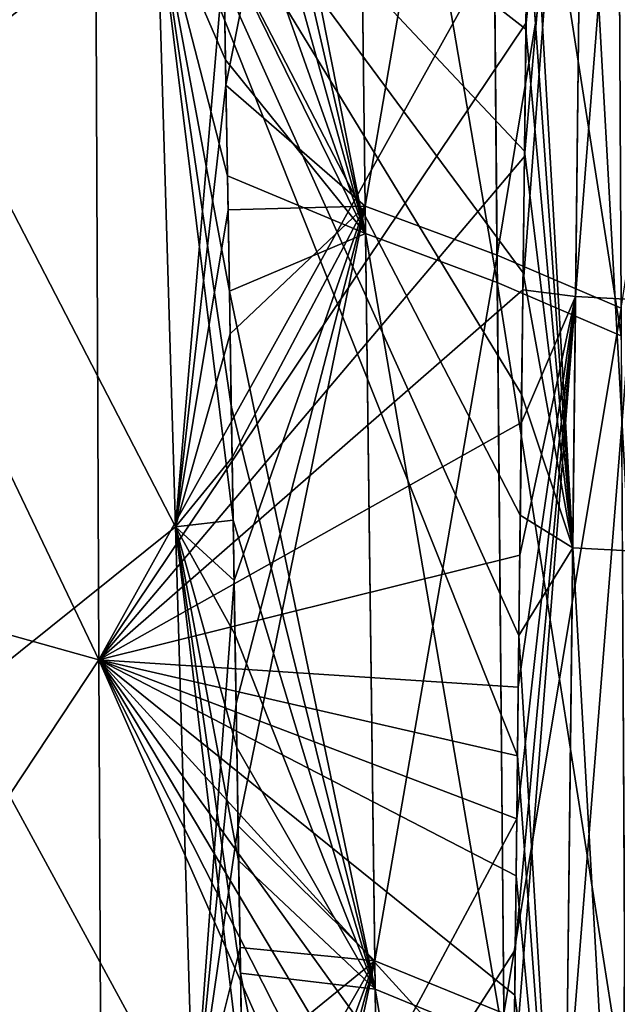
# Model space of a CAD drawing. Header units: millimetres. Extents: x -73 to 0, y -300 to 300.
# Tile 271 of 656: x -10.76 to -5.52, y -166.04 to -157.41. Entities that reach past the tile are written whole.
import ezdxf

# ---------------------------------------------------------------- set-up
doc = ezdxf.new("R2010")
doc.units = ezdxf.units.MM
doc.header["$LTSCALE"] = 26.699852
for name, color, linetype in [('13', 7, 'CONTINUOUS'), ('15', 7, 'CONTINUOUS'), ('20', 7, 'CONTINUOUS'), ('21', 7, 'CONTINUOUS')]:
    doc.layers.add(name, color=color, linetype=linetype)

msp = doc.modelspace()

# ---------------------------------------------------------------- linework, layer by layer
at = {"layer": '13', "color": 7, "linetype": 'CONTINUOUS'}
for points in [[(-14.7049, -153.3107, 475.4215), (-14.6506, -161.7417, 471.7859), (-10.1012, -154.5507, 477.131), (-14.7049, -153.3107, 475.4215)], [(-14.6506, -161.7417, -471.7859), (-14.7049, -153.3107, -475.4215), (-10.0659, -163.0221, -473.5408), (-14.6506, -161.7417, -471.7859)], [(-10.0659, -163.0221, -473.5408), (-14.7049, -153.3107, -475.4215), (-10.1012, -154.5507, -477.131), (-10.0659, -163.0221, -473.5408)], [(-10.1012, -154.5507, 477.131), (-14.6506, -161.7417, 471.7859), (-10.0659, -163.0221, 473.5408), (-10.1012, -154.5507, 477.131)], [(-10.1012, -154.5507, 477.131), (-10.0659, -163.0221, 473.5408), (-6.3038, -156.2625, 477.7633), (-10.1012, -154.5507, 477.131)], [(-10.0659, -163.0221, -473.5408), (-10.1012, -154.5507, -477.131), (-6.3928, -163.8633, -474.5363), (-10.0659, -163.0221, -473.5408)], [(-6.3928, -163.8633, -474.5363), (-10.1012, -154.5507, -477.131), (-6.3806, -162.8092, -475.0059), (-6.3928, -163.8633, -474.5363)], [(-6.3806, -162.8092, -475.0059), (-10.1012, -154.5507, -477.131), (-6.3684, -161.7518, -475.4695), (-6.3806, -162.8092, -475.0059)], [(-6.3684, -161.7518, -475.4695), (-10.1012, -154.5507, -477.131), (-6.3562, -160.6913, -475.9273), (-6.3684, -161.7518, -475.4695)], [(-6.3562, -160.6913, -475.9273), (-10.1012, -154.5507, -477.131), (-6.3439, -159.6277, -476.3792), (-6.3562, -160.6913, -475.9273)], [(-6.3439, -159.6277, -476.3792), (-10.1012, -154.5507, -477.131), (-6.3316, -158.5611, -476.8253), (-6.3439, -159.6277, -476.3792)], [(-6.3316, -158.5611, -476.8253), (-10.1012, -154.5507, -477.131), (-6.3193, -157.4916, -477.2655), (-6.3316, -158.5611, -476.8253)], [(-6.3193, -157.4916, -477.2655), (-10.1012, -154.5507, -477.131), (-6.3069, -156.4194, -477.6999), (-6.3193, -157.4916, -477.2655)], [(-6.3038, -156.2625, 477.7633), (-10.0659, -163.0221, 473.5408), (-6.3175, -157.4368, 477.2883), (-6.3038, -156.2625, 477.7633)], [(-6.3175, -157.4368, 477.2883), (-10.0659, -163.0221, 473.5408), (-6.3311, -158.6082, 476.806), (-6.3175, -157.4368, 477.2883)], [(-6.3311, -158.6082, 476.806), (-10.0659, -163.0221, 473.5408), (-6.3447, -159.7765, 476.3166), (-6.3311, -158.6082, 476.806)], [(-6.3447, -159.7765, 476.3166), (-10.0659, -163.0221, 473.5408), (-6.3583, -160.9415, 475.8201), (-6.3447, -159.7765, 476.3166)], [(-6.3583, -160.9415, 475.8201), (-10.0659, -163.0221, 473.5408), (-6.3718, -162.1031, 475.3164), (-6.3583, -160.9415, 475.8201)], [(-14.6506, -161.7417, 471.7859), (-14.5941, -169.8634, 467.8342), (-10.0659, -163.0221, 473.5408), (-14.6506, -161.7417, 471.7859)], [(-14.5941, -169.8634, -467.8342), (-14.6506, -161.7417, -471.7859), (-10.029, -171.1788, -469.6346), (-14.5941, -169.8634, -467.8342)], [(-10.029, -171.1788, -469.6346), (-14.6506, -161.7417, -471.7859), (-10.0659, -163.0221, -473.5408), (-10.029, -171.1788, -469.6346)], [(-6.3718, -162.1031, 475.3164), (-10.0659, -163.0221, 473.5408), (-6.3853, -163.261, 474.8055), (-6.3718, -162.1031, 475.3164)], [(-10.0659, -163.0221, 473.5408), (-14.5941, -169.8634, 467.8342), (-10.029, -171.1788, 469.6346), (-10.0659, -163.0221, 473.5408)], [(-10.0659, -163.0221, 473.5408), (-10.029, -171.1788, 469.6346), (-6.3988, -164.4151, 474.2876), (-10.0659, -163.0221, 473.5408)], [(-6.3853, -163.261, 474.8055), (-10.0659, -163.0221, 473.5408), (-6.3988, -164.4151, 474.2876), (-6.3853, -163.261, 474.8055)], [(-10.029, -171.1788, -469.6346), (-10.0659, -163.0221, -473.5408), (-6.4772, -171.1456, -471.0829), (-10.029, -171.1788, -469.6346)], [(-6.4772, -171.1456, -471.0829), (-10.0659, -163.0221, -473.5408), (-6.4653, -170.116, -471.5943), (-6.4772, -171.1456, -471.0829)], [(-6.4653, -170.116, -471.5943), (-10.0659, -163.0221, -473.5408), (-6.4533, -169.0828, -472.0996), (-6.4653, -170.116, -471.5943)], [(-6.4533, -169.0828, -472.0996), (-10.0659, -163.0221, -473.5408), (-6.4412, -168.046, -472.5988), (-6.4533, -169.0828, -472.0996)], [(-6.4412, -168.046, -472.5988), (-10.0659, -163.0221, -473.5408), (-6.4292, -167.0056, -473.0921), (-6.4412, -168.046, -472.5988)], [(-6.4292, -167.0056, -473.0921), (-10.0659, -163.0221, -473.5408), (-6.4171, -165.9617, -473.5795), (-6.4292, -167.0056, -473.0921)], [(-6.4171, -165.9617, -473.5795), (-10.0659, -163.0221, -473.5408), (-6.405, -164.9142, -474.0609), (-6.4171, -165.9617, -473.5795)], [(-6.405, -164.9142, -474.0609), (-10.0659, -163.0221, -473.5408), (-6.3928, -163.8633, -474.5363), (-6.405, -164.9142, -474.0609)], [(-6.3988, -164.4151, 474.2876), (-10.029, -171.1788, 469.6346), (-6.4122, -165.5651, 473.7626), (-6.3988, -164.4151, 474.2876)], [(-6.4122, -165.5651, 473.7626), (-10.029, -171.1788, 469.6346), (-6.4256, -166.7109, 473.2305), (-6.4122, -165.5651, 473.7626)]]:
    msp.add_3dface(points, dxfattribs=at)
at = {"layer": '15', "color": 7, "linetype": 'CONTINUOUS'}
for points in [[(-11.6189, -152.1837, -458.7768), (-11.4591, -157.8656, -456.1866), (-9.5565, -156.3726, -458.4028), (-11.6189, -152.1837, -458.7768)], [(-11.4591, -157.8656, 456.1866), (-11.6189, -152.1837, 458.7768), (-9.5565, -156.372, 458.4031), (-11.4591, -157.8656, 456.1866)], [(-9.393, -161.8548, 455.7981), (-11.4591, -157.8656, 456.1866), (-9.5565, -156.372, 458.4031), (-9.393, -161.8548, 455.7981)], [(-9.5565, -156.3726, -458.4028), (-11.4591, -157.8656, -456.1866), (-9.393, -161.8554, -455.7978), (-9.5565, -156.3726, -458.4028)], [(-9.393, -161.8548, 455.7981), (-9.5565, -156.372, 458.4031), (-8.8875, -161.7974, 456.1902), (-9.393, -161.8548, 455.7981)], [(-8.8875, -161.7974, 456.1902), (-9.5565, -156.372, 458.4031), (-8.904, -160.7948, 456.6905), (-8.8875, -161.7974, 456.1902)], [(-8.904, -160.7948, 456.6905), (-9.5565, -156.372, 458.4031), (-8.9206, -159.7879, 457.1848), (-8.904, -160.7948, 456.6905)], [(-8.9206, -159.7879, 457.1848), (-9.5565, -156.372, 458.4031), (-8.9373, -158.7767, 457.6733), (-8.9206, -159.7879, 457.1848)], [(-8.9373, -158.7767, 457.6733), (-9.5565, -156.372, 458.4031), (-8.9541, -157.7613, 458.1559), (-8.9373, -158.7767, 457.6733)], [(-8.9541, -157.7613, 458.1559), (-9.5565, -156.372, 458.4031), (-8.971, -156.742, 458.6325), (-8.9541, -157.7613, 458.1559)], [(-9.5565, -156.3726, -458.4028), (-9.393, -161.8554, -455.7978), (-8.9685, -156.888, -458.5651), (-9.5565, -156.3726, -458.4028)], [(-8.9685, -156.888, -458.5651), (-9.393, -161.8554, -455.7978), (-8.9503, -157.9835, -458.0512), (-8.9685, -156.888, -458.5651)], [(-11.4591, -157.8656, -456.1866), (-11.3044, -163.3841, -453.436), (-9.393, -161.8554, -455.7978), (-11.4591, -157.8656, -456.1866)], [(-11.3044, -163.3841, 453.436), (-11.4591, -157.8656, 456.1866), (-9.393, -161.8548, 455.7981), (-11.3044, -163.3841, 453.436)], [(-8.9503, -157.9835, -458.0512), (-9.393, -161.8554, -455.7978), (-8.9323, -159.0752, -457.53), (-8.9503, -157.9835, -458.0512)], [(-8.9323, -159.0752, -457.53), (-9.393, -161.8554, -455.7978), (-8.9144, -160.1631, -457.0016), (-8.9323, -159.0752, -457.53)], [(-8.9144, -160.1631, -457.0016), (-9.393, -161.8554, -455.7978), (-8.8966, -161.2471, -456.4658), (-8.9144, -160.1631, -457.0016)], [(-8.8966, -161.2471, -456.4658), (-9.393, -161.8554, -455.7978), (-8.8789, -162.3271, -455.9226), (-8.8966, -161.2471, -456.4658)], [(-9.2357, -167.1802, 453.0381), (-11.3044, -163.3841, 453.436), (-9.393, -161.8548, 455.7981), (-9.2357, -167.1802, 453.0381)], [(-9.393, -161.8554, -455.7978), (-11.3044, -163.3841, -453.436), (-9.2356, -167.1808, -453.0378), (-9.393, -161.8554, -455.7978)], [(-8.8713, -162.796, 455.6839), (-9.393, -161.8548, 455.7981), (-8.8875, -161.7974, 456.1902), (-8.8713, -162.796, 455.6839)], [(-9.2357, -167.1802, 453.0381), (-9.393, -161.8548, 455.7981), (-8.8077, -166.7508, 453.5964), (-9.2357, -167.1802, 453.0381)], [(-8.8077, -166.7508, 453.5964), (-9.393, -161.8548, 455.7981), (-8.8234, -165.7681, 454.1277), (-8.8077, -166.7508, 453.5964)], [(-8.8234, -165.7681, 454.1277), (-9.393, -161.8548, 455.7981), (-8.8392, -164.7813, 454.6527), (-8.8234, -165.7681, 454.1277)], [(-8.8392, -164.7813, 454.6527), (-9.393, -161.8548, 455.7981), (-8.8551, -163.7906, 455.1714), (-8.8392, -164.7813, 454.6527)], [(-8.8551, -163.7906, 455.1714), (-9.393, -161.8548, 455.7981), (-8.8713, -162.796, 455.6839), (-8.8551, -163.7906, 455.1714)], [(-9.393, -161.8554, -455.7978), (-9.2356, -167.1808, -453.0378), (-8.8789, -162.3271, -455.9226), (-9.393, -161.8554, -455.7978)], [(-8.8789, -162.3271, -455.9226), (-9.2356, -167.1808, -453.0378), (-8.8614, -163.4033, -455.372), (-8.8789, -162.3271, -455.9226)], [(-11.3044, -163.3841, -453.436), (-11.156, -168.7422, -450.521), (-9.2356, -167.1808, -453.0378), (-11.3044, -163.3841, -453.436)], [(-11.156, -168.7422, 450.521), (-11.3044, -163.3841, 453.436), (-9.2357, -167.1802, 453.0381), (-11.156, -168.7422, 450.521)], [(-8.8614, -163.4033, -455.372), (-9.2356, -167.1808, -453.0378), (-8.844, -164.4755, -454.8138), (-8.8614, -163.4033, -455.372)], [(-8.844, -164.4755, -454.8138), (-9.2356, -167.1808, -453.0378), (-8.8268, -165.5437, -454.248), (-8.844, -164.4755, -454.8138)], [(-8.8268, -165.5437, -454.248), (-9.2356, -167.1808, -453.0378), (-8.8097, -166.6078, -453.6745), (-8.8268, -165.5437, -454.248)]]:
    msp.add_3dface(points, dxfattribs=at)
at = {"layer": '20', "color": 7, "linetype": 'CONTINUOUS'}
for points in [[(-8.9685, -156.888, -458.5651), (-8.9503, -157.9835, -458.0512), (-7.8149, -152.2729, -461.5113), (-8.9685, -156.888, -458.5651)], [(-8.9503, -157.9835, -458.0512), (-7.7288, -159.0446, -458.4483), (-7.8149, -152.2729, -461.5113), (-8.9503, -157.9835, -458.0512)], [(-7.7288, -159.0446, -458.4483), (-6.6323, -152.6675, -462.323), (-7.8149, -152.2729, -461.5113), (-7.7288, -159.0446, -458.4483)], [(-9.0393, -152.628, 460.4797), (-7.8124, -152.464, 461.4283), (-7.7258, -159.2841, 458.3337), (-9.0393, -152.628, 460.4797)], [(-6.6306, -152.8595, 462.2397), (-6.5701, -159.7128, 459.1355), (-7.8124, -152.464, 461.4283), (-6.6306, -152.8595, 462.2397)], [(-7.8124, -152.464, 461.4283), (-6.5701, -159.7128, 459.1355), (-7.7258, -159.2841, 458.3337), (-7.8124, -152.464, 461.4283)], [(-9.0221, -153.6617, 460.0268), (-9.0393, -152.628, 460.4797), (-7.7258, -159.2841, 458.3337), (-9.0221, -153.6617, 460.0268)], [(-6.5722, -159.4722, -459.2504), (-6.6323, -152.6675, -462.323), (-7.7288, -159.0446, -458.4483), (-6.5722, -159.4722, -459.2504)], [(-6.5722, -159.4722, -459.2504), (-5.5171, -153.0974, -463.2157), (-6.6323, -152.6675, -462.323), (-6.5722, -159.4722, -459.2504)], [(-5.5161, -153.2904, 463.132), (-5.4815, -160.179, 460.0139), (-6.6306, -152.8595, 462.2397), (-5.5161, -153.2904, 463.132)], [(-6.6306, -152.8595, 462.2397), (-5.4815, -160.179, 460.0139), (-6.5701, -159.7128, 459.1355), (-6.6306, -152.8595, 462.2397)], [(-5.4827, -159.9371, -460.1293), (-5.5171, -153.0974, -463.2157), (-6.5722, -159.4722, -459.2504), (-5.4827, -159.9371, -460.1293)], [(-5.4827, -159.9371, -460.1293), (-4.4788, -153.5592, -464.1821), (-5.5171, -153.0974, -463.2157), (-5.4827, -159.9371, -460.1293)], [(-9.005, -154.692, 459.568), (-9.0221, -153.6617, 460.0268), (-7.7258, -159.2841, 458.3337), (-9.005, -154.692, 459.568)], [(-8.988, -155.7188, 459.1032), (-9.005, -154.692, 459.568), (-7.7258, -159.2841, 458.3337), (-8.988, -155.7188, 459.1032)], [(-8.971, -156.742, 458.6325), (-8.988, -155.7188, 459.1032), (-7.7258, -159.2841, 458.3337), (-8.971, -156.742, 458.6325)], [(-8.9541, -157.7613, 458.1559), (-8.971, -156.742, 458.6325), (-7.7258, -159.2841, 458.3337), (-8.9541, -157.7613, 458.1559)], [(-8.9373, -158.7767, 457.6733), (-8.9541, -157.7613, 458.1559), (-7.7258, -159.2841, 458.3337), (-8.9373, -158.7767, 457.6733)], [(-8.9503, -157.9835, -458.0512), (-8.9323, -159.0752, -457.53), (-7.7288, -159.0446, -458.4483), (-8.9503, -157.9835, -458.0512)], [(-8.9206, -159.7879, 457.1848), (-8.9373, -158.7767, 457.6733), (-7.7258, -159.2841, 458.3337), (-8.9206, -159.7879, 457.1848)], [(-8.9323, -159.0752, -457.53), (-8.9144, -160.1631, -457.0016), (-7.7288, -159.0446, -458.4483), (-8.9323, -159.0752, -457.53)], [(-8.9144, -160.1631, -457.0016), (-8.8966, -161.2471, -456.4658), (-7.7288, -159.0446, -458.4483), (-8.9144, -160.1631, -457.0016)], [(-8.8966, -161.2471, -456.4658), (-8.8789, -162.3271, -455.9226), (-7.7288, -159.0446, -458.4483), (-8.8966, -161.2471, -456.4658)], [(-8.8789, -162.3271, -455.9226), (-8.8614, -163.4033, -455.372), (-7.7288, -159.0446, -458.4483), (-8.8789, -162.3271, -455.9226)], [(-8.8614, -163.4033, -455.372), (-8.844, -164.4755, -454.8138), (-7.7288, -159.0446, -458.4483), (-8.8614, -163.4033, -455.372)], [(-8.844, -164.4755, -454.8138), (-7.6453, -165.6597, -455.119), (-7.7288, -159.0446, -458.4483), (-8.844, -164.4755, -454.8138)], [(-7.6453, -165.6597, -455.119), (-6.5722, -159.4722, -459.2504), (-7.7288, -159.0446, -458.4483), (-7.6453, -165.6597, -455.119)], [(-8.9206, -159.7879, 457.1848), (-7.7258, -159.2841, 458.3337), (-7.6423, -165.9099, 454.9857), (-8.9206, -159.7879, 457.1848)], [(-6.5701, -159.7128, 459.1355), (-6.5108, -166.3725, 455.775), (-7.7258, -159.2841, 458.3337), (-6.5701, -159.7128, 459.1355)], [(-7.7258, -159.2841, 458.3337), (-6.5108, -166.3725, 455.775), (-7.6423, -165.9099, 454.9857), (-7.7258, -159.2841, 458.3337)], [(-6.513, -166.121, -455.9088), (-6.5722, -159.4722, -459.2504), (-7.6453, -165.6597, -455.119), (-6.513, -166.121, -455.9088)], [(-6.513, -166.121, -455.9088), (-5.4827, -159.9371, -460.1293), (-6.5722, -159.4722, -459.2504), (-6.513, -166.121, -455.9088)], [(-5.4815, -160.179, 460.0139), (-5.4462, -166.8745, 456.6369), (-6.5701, -159.7128, 459.1355), (-5.4815, -160.179, 460.0139)], [(-6.5701, -159.7128, 459.1355), (-5.4462, -166.8745, 456.6369), (-6.5108, -166.3725, 455.775), (-6.5701, -159.7128, 459.1355)], [(-8.904, -160.7948, 456.6905), (-8.9206, -159.7879, 457.1848), (-7.6423, -165.9099, 454.9857), (-8.904, -160.7948, 456.6905)], [(-5.4474, -166.6217, -456.7714), (-5.4827, -159.9371, -460.1293), (-6.513, -166.121, -455.9088), (-5.4474, -166.6217, -456.7714)], [(-8.8875, -161.7974, 456.1902), (-8.904, -160.7948, 456.6905), (-7.6423, -165.9099, 454.9857), (-8.8875, -161.7974, 456.1902)], [(-8.8713, -162.796, 455.6839), (-8.8875, -161.7974, 456.1902), (-7.6423, -165.9099, 454.9857), (-8.8713, -162.796, 455.6839)], [(-8.8551, -163.7906, 455.1714), (-8.8713, -162.796, 455.6839), (-7.6423, -165.9099, 454.9857), (-8.8551, -163.7906, 455.1714)], [(-8.8392, -164.7813, 454.6527), (-8.8551, -163.7906, 455.1714), (-7.6423, -165.9099, 454.9857), (-8.8392, -164.7813, 454.6527)], [(-8.844, -164.4755, -454.8138), (-8.8268, -165.5437, -454.248), (-7.6453, -165.6597, -455.119), (-8.844, -164.4755, -454.8138)], [(-8.8234, -165.7681, 454.1277), (-8.8392, -164.7813, 454.6527), (-7.6423, -165.9099, 454.9857), (-8.8234, -165.7681, 454.1277)], [(-8.8268, -165.5437, -454.248), (-8.8097, -166.6078, -453.6745), (-7.6453, -165.6597, -455.119), (-8.8268, -165.5437, -454.248)], [(-8.8097, -166.6078, -453.6745), (-8.7928, -167.6679, -453.0933), (-7.6453, -165.6597, -455.119), (-8.8097, -166.6078, -453.6745)], [(-8.7928, -167.6679, -453.0933), (-8.7761, -168.7239, -452.5043), (-7.6453, -165.6597, -455.119), (-8.7928, -167.6679, -453.0933)], [(-8.7761, -168.7239, -452.5043), (-8.7596, -169.7758, -451.9075), (-7.6453, -165.6597, -455.119), (-8.7761, -168.7239, -452.5043)], [(-8.7596, -169.7758, -451.9075), (-8.7433, -170.8236, -451.3027), (-7.6453, -165.6597, -455.119), (-8.7596, -169.7758, -451.9075)], [(-8.7433, -170.8236, -451.3027), (-7.566, -172.115, -451.5087), (-7.6453, -165.6597, -455.119), (-8.7433, -170.8236, -451.3027)], [(-7.566, -172.115, -451.5087), (-6.513, -166.121, -455.9088), (-7.6453, -165.6597, -455.119), (-7.566, -172.115, -451.5087)], [(-8.8077, -166.7508, 453.5964), (-8.8234, -165.7681, 454.1277), (-7.5634, -172.3472, 451.3711), (-8.8077, -166.7508, 453.5964)], [(-8.8234, -165.7681, 454.1277), (-7.6423, -165.9099, 454.9857), (-7.5634, -172.3472, 451.3711), (-8.8234, -165.7681, 454.1277)], [(-6.5108, -166.3725, 455.775), (-6.454, -172.8442, 452.1451), (-7.6423, -165.9099, 454.9857), (-6.5108, -166.3725, 455.775)], [(-7.6423, -165.9099, 454.9857), (-6.454, -172.8442, 452.1451), (-7.5634, -172.3472, 451.3711), (-7.6423, -165.9099, 454.9857)]]:
    msp.add_3dface(points, dxfattribs=at)
at = {"layer": '21', "color": 7, "linetype": 'CONTINUOUS'}
for points in [[(-6.3311, -158.6082, 476.806), (-6.3447, -159.7765, 476.3166), (-5.7993, -152.5245, 479.3253), (-6.3311, -158.6082, 476.806)], [(-5.7993, -152.5245, 479.3253), (-6.3447, -159.7765, 476.3166), (-5.8825, -159.8368, 476.406), (-5.7993, -152.5245, 479.3253)], [(-6.3175, -157.4368, 477.2883), (-6.3311, -158.6082, 476.806), (-5.7993, -152.5245, 479.3253), (-6.3175, -157.4368, 477.2883)], [(-6.3038, -156.2625, 477.7633), (-6.3175, -157.4368, 477.2883), (-5.7993, -152.5245, 479.3253), (-6.3038, -156.2625, 477.7633)], [(-5.7993, -152.5245, 479.3253), (-5.8825, -159.8368, 476.406), (-5.3089, -152.5438, 479.3766), (-5.7993, -152.5245, 479.3253)], [(-5.8825, -159.8368, 476.406), (-5.3891, -159.8613, 476.4644), (-5.3089, -152.5438, 479.3766), (-5.8825, -159.8368, 476.406)], [(-5.9078, -162.04, -475.4624), (-6.2945, -155.3444, -478.1286), (-5.8236, -154.6681, -478.5021), (-5.9078, -162.04, -475.4624)], [(-5.9078, -162.04, -475.4624), (-5.8236, -154.6681, -478.5021), (-5.4136, -162.0662, -475.5229), (-5.9078, -162.04, -475.4624)], [(-5.8236, -154.6681, -478.5021), (-5.3322, -154.6888, -478.5555), (-5.4136, -162.0662, -475.5229), (-5.8236, -154.6681, -478.5021)], [(-6.3069, -156.4194, -477.6999), (-6.2945, -155.3444, -478.1286), (-5.9078, -162.04, -475.4624), (-6.3069, -156.4194, -477.6999)], [(-6.3193, -157.4916, -477.2655), (-6.3069, -156.4194, -477.6999), (-5.9078, -162.04, -475.4624), (-6.3193, -157.4916, -477.2655)], [(-6.3316, -158.5611, -476.8253), (-6.3193, -157.4916, -477.2655), (-5.9078, -162.04, -475.4624), (-6.3316, -158.5611, -476.8253)], [(-6.3439, -159.6277, -476.3792), (-6.3316, -158.5611, -476.8253), (-5.9078, -162.04, -475.4624), (-6.3439, -159.6277, -476.3792)], [(-6.3562, -160.6913, -475.9273), (-6.3439, -159.6277, -476.3792), (-5.9078, -162.04, -475.4624), (-6.3562, -160.6913, -475.9273)], [(-6.3447, -159.7765, 476.3166), (-6.3583, -160.9415, 475.8201), (-5.8825, -159.8368, 476.406), (-6.3447, -159.7765, 476.3166)], [(-6.4122, -165.5651, 473.7626), (-6.4256, -166.7109, 473.2305), (-5.8825, -159.8368, 476.406), (-6.4122, -165.5651, 473.7626)], [(-5.8825, -159.8368, 476.406), (-6.4256, -166.7109, 473.2305), (-5.9656, -167.0618, 473.1922), (-5.8825, -159.8368, 476.406)], [(-6.3988, -164.4151, 474.2876), (-6.4122, -165.5651, 473.7626), (-5.8825, -159.8368, 476.406), (-6.3988, -164.4151, 474.2876)], [(-6.3853, -163.261, 474.8055), (-6.3988, -164.4151, 474.2876), (-5.8825, -159.8368, 476.406), (-6.3853, -163.261, 474.8055)], [(-6.3718, -162.1031, 475.3164), (-6.3853, -163.261, 474.8055), (-5.8825, -159.8368, 476.406), (-6.3718, -162.1031, 475.3164)], [(-6.3583, -160.9415, 475.8201), (-6.3718, -162.1031, 475.3164), (-5.8825, -159.8368, 476.406), (-6.3583, -160.9415, 475.8201)], [(-5.8825, -159.8368, 476.406), (-5.9656, -167.0618, 473.1922), (-5.3891, -159.8613, 476.4644), (-5.8825, -159.8368, 476.406)], [(-5.9656, -167.0618, 473.1922), (-5.4695, -167.0923, 473.2575), (-5.3891, -159.8613, 476.4644), (-5.9656, -167.0618, 473.1922)], [(-6.3684, -161.7518, -475.4695), (-6.3562, -160.6913, -475.9273), (-5.9078, -162.04, -475.4624), (-6.3684, -161.7518, -475.4695)], [(-6.3806, -162.8092, -475.0059), (-6.3684, -161.7518, -475.4695), (-5.9078, -162.04, -475.4624), (-6.3806, -162.8092, -475.0059)], [(-5.991, -169.2721, -472.1379), (-6.3806, -162.8092, -475.0059), (-5.9078, -162.04, -475.4624), (-5.991, -169.2721, -472.1379)], [(-5.991, -169.2721, -472.1379), (-5.9078, -162.04, -475.4624), (-5.494, -169.3046, -472.2052), (-5.991, -169.2721, -472.1379)], [(-5.9078, -162.04, -475.4624), (-5.4136, -162.0662, -475.5229), (-5.494, -169.3046, -472.2052), (-5.9078, -162.04, -475.4624)], [(-6.3928, -163.8633, -474.5363), (-6.3806, -162.8092, -475.0059), (-5.991, -169.2721, -472.1379), (-6.3928, -163.8633, -474.5363)], [(-6.405, -164.9142, -474.0609), (-6.3928, -163.8633, -474.5363), (-5.991, -169.2721, -472.1379), (-6.405, -164.9142, -474.0609)], [(-6.4171, -165.9617, -473.5795), (-6.405, -164.9142, -474.0609), (-5.991, -169.2721, -472.1379), (-6.4171, -165.9617, -473.5795)], [(-6.4292, -167.0056, -473.0921), (-6.4171, -165.9617, -473.5795), (-5.991, -169.2721, -472.1379), (-6.4292, -167.0056, -473.0921)]]:
    msp.add_3dface(points, dxfattribs=at)

doc.saveas('drawing.dxf')
